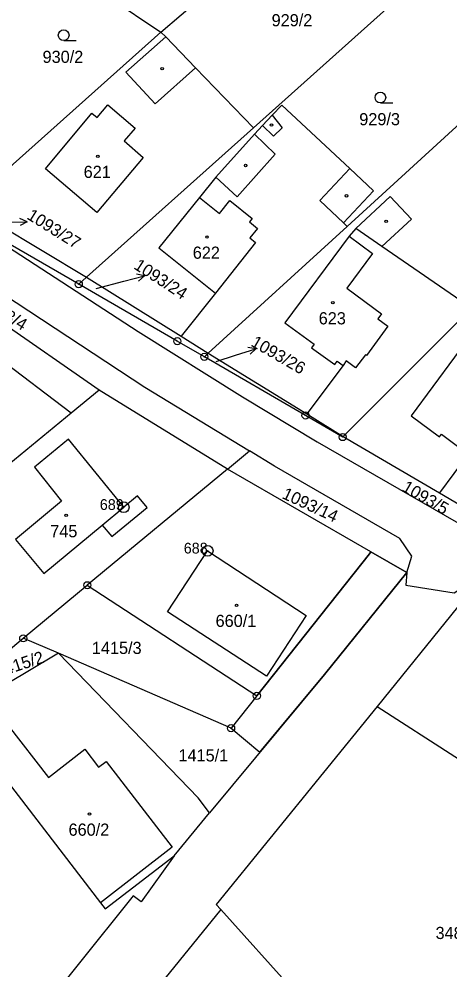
# Model space of a CAD drawing. Extents: x -680203 to -673936, y -1102717 to -1093650.
# Drawn here: x -679424.7 to -679364.4, y -1097911.3 to -1097778.4 of the extents above; entities that cross this region are included whole.
import ezdxf

# ---------------------------------------------------------------- set-up
doc = ezdxf.new("R2010")
doc.units = 0
for name, color, linetype in [('SOxx02xx_Koleje_param další_Popis10', 7, 'Continuous'), ('SOxx02xx_Staničení_Popis10', 7, 'Continuous'), ('SOxxxxxx_Koleje_hlavní_body_Popis10', 7, 'Continuous'), ('SOxxxxxx_Koleje_LN_parametry_Popis10', 7, 'Continuous'), ('SOxxxxxx_Koleje_param další_Popis10', 7, 'Continuous'), ('SOxxxxxx_Osa_bod_P', 7, 'Continuous'), ('SOxxxxxx_Staničení_Popis10', 7, 'Continuous'), ('x_prac', 7, 'Continuous')]:
    doc.layers.add(name, color=color, linetype=linetype)

msp = doc.modelspace()

# ---------------------------------------------------------------- linework, layer by layer
at = {"layer": 'SOxx02xx_Koleje_param další_Popis10'}
for centre, radius in [((-679416.31, -1097815.52), 0.5), ((-679416.31, -1097815.52), 0.0303), ((-679402.53, -1097823.49), 0.5), ((-679402.53, -1097823.49), 0.0303), ((-679398.75, -1097825.69), 0.5), ((-679398.75, -1097825.69), 0.0303), ((-679384.61, -1097833.88), 0.5), ((-679384.61, -1097833.88), 0.0303), ((-679379.42, -1097836.9), 0.5), ((-679379.42, -1097836.9), 0.0303), ((-679410.02, -1097846.72), 0.75), ((-679410.02, -1097846.72), 0.03), ((-679398.29, -1097852.81), 0.75), ((-679398.29, -1097852.81), 0.03), ((-679415.11, -1097857.63), 0.5), ((-679415.11, -1097857.63), 0.0303), ((-679424.06, -1097865.05), 0.5), ((-679424.06, -1097865.05), 0.0303), ((-679391.42, -1097873.1), 0.5), ((-679391.42, -1097873.1), 0.0303), ((-679395.02, -1097877.62), 0.5), ((-679395.02, -1097877.62), 0.0303)]:
    msp.add_circle(centre, radius, dxfattribs=at)
at = {"layer": 'SOxx02xx_Staničení_Popis10'}
for p, q in [((-679426.51, -1097806.85), (-679423.51, -1097806.8)), ((-679423.51, -1097806.8), (-679424.52, -1097806.31)), ((-679423.51, -1097806.8), (-679424.5, -1097807.32)), ((-679410.02, -1097815.12), (-679407.12, -1097814.34)), ((-679407.12, -1097814.34), (-679408.22, -1097814.12)), ((-679407.12, -1097814.34), (-679407.96, -1097815.09)), ((-679413.86, -1097816.13), (-679410.02, -1097815.12)), ((-679397.11, -1097826.33), (-679394.42, -1097825.47)), ((-679394.42, -1097825.47), (-679391.57, -1097824.54)), ((-679391.57, -1097824.54), (-679392.67, -1097824.38)), ((-679391.57, -1097824.54), (-679392.36, -1097825.33))]:
    msp.add_line(p, q, dxfattribs=at)
at = {"layer": 'SOxxxxxx_Koleje_hlavní_body_Popis10'}
for p, q in [((-679418.41, -1097781.45), (-679416.66, -1097781.45)), ((-679374.15, -1097790.17), (-679372.4, -1097790.17))]:
    msp.add_line(p, q, dxfattribs=at)
for centre in [(-679418.41, -1097780.7), (-679374.15, -1097789.42)]:
    msp.add_circle(centre, 0.75, dxfattribs=at)
at = {"layer": 'SOxxxxxx_Koleje_LN_parametry_Popis10'}
msp.add_lwpolyline([(-679390.99, -1097880.97), (-679381.95, -1097870.1), (-679370.46, -1097855.86), (-679375.48, -1097852.96), (-679375.69, -1097853.23), (-679391.42, -1097873.1), (-679395.02, -1097877.62)], close=True, dxfattribs=at)
at = {"layer": 'SOxxxxxx_Koleje_param další_Popis10'}
for centre in [(-679404.64, -1097785.38), (-679389.36, -1097793.26), (-679413.64, -1097797.63), (-679392.98, -1097798.92), (-679378.88, -1097803.16), (-679373.34, -1097806.73), (-679398.39, -1097808.93), (-679380.79, -1097818.11), (-679418.07, -1097847.84), (-679394.25, -1097860.43), (-679414.8, -1097889.63)]:
    msp.add_circle(centre, 0.175, dxfattribs=at)
at = {"layer": 'SOxxxxxx_Staničení_Popis10'}
for p, q in [((-679409.71, -1097785.86), (-679404.14, -1097780.93)), ((-679399.97, -1097785.25), (-679405.64, -1097790.29)), ((-679405.64, -1097790.29), (-679409.71, -1097785.86)), ((-679413.71, -1097792.22), (-679412.25, -1097790.45)), ((-679412.25, -1097790.45), (-679408.42, -1097793.71)), ((-679420.96, -1097799.38), (-679414.49, -1097791.58)), ((-679414.49, -1097791.58), (-679413.71, -1097792.22)), ((-679389.28, -1097791.9), (-679387.86, -1097793.66)), ((-679389.09, -1097794.81), (-679390.64, -1097793.32)), ((-679408.42, -1097793.71), (-679409.97, -1097795.49)), ((-679391.76, -1097794.55), (-679388.85, -1097797.33)), ((-679387.86, -1097793.66), (-679389.09, -1097794.81)), ((-679409.97, -1097795.49), (-679407.32, -1097797.8)), ((-679388.85, -1097797.33), (-679394.17, -1097803.28)), ((-679407.32, -1097797.8), (-679413.76, -1097805.5)), ((-679413.76, -1097805.5), (-679420.96, -1097799.38)), ((-679382.61, -1097803.83), (-679378.42, -1097799.36)), ((-679394.17, -1097803.28), (-679397.16, -1097800.56)), ((-679399.44, -1097803.41), (-679396.62, -1097805.63)), ((-679396.62, -1097805.63), (-679395.19, -1097803.81)), ((-679395.19, -1097803.81), (-679392.07, -1097806.35)), ((-679379.31, -1097806.95), (-679382.61, -1097803.83)), ((-679392.07, -1097806.35), (-679392.44, -1097806.82)), ((-679392.44, -1097806.82), (-679391.34, -1097807.72)), ((-679391.34, -1097807.72), (-679392.41, -1097809.03)), ((-679373.94, -1097810.24), (-679377.57, -1097807.74)), ((-679392.41, -1097809.03), (-679391.61, -1097809.68)), ((-679378.51, -1097808.79), (-679375.24, -1097811.21)), ((-679391.61, -1097809.68), (-679397.2, -1097816.76)), ((-679375.24, -1097811.21), (-679378.84, -1097816.07)), ((-679378.84, -1097816.07), (-679374, -1097819.67)), ((-679374, -1097819.67), (-679374.5, -1097820.35)), ((-679373.09, -1097821.39), (-679376.11, -1097825.48)), ((-679374.5, -1097820.35), (-679373.09, -1097821.39)), ((-679376.23, -1097825.39), (-679377.61, -1097827.24)), ((-679376.11, -1097825.48), (-679376.23, -1097825.39)), ((-679378.91, -1097826.26), (-679379.37, -1097826.87)), ((-679377.61, -1097827.24), (-679378.91, -1097826.26)), ((-679413.02, -1097849.21), (-679410.02, -1097846.72)), ((-679403.89, -1097861.33), (-679398.29, -1097852.81)), ((-679398.29, -1097852.81), (-679384.52, -1097861.87)), ((-679390.07, -1097870.33), (-679403.89, -1097861.33)), ((-679384.52, -1097861.87), (-679390.07, -1097870.33)), ((-679426.16, -1097877.25), (-679420.55, -1097884.5)), ((-679420.55, -1097884.5), (-679415.46, -1097880.56)), ((-679415.46, -1097880.56), (-679413.55, -1097883.07)), ((-679413.55, -1097883.07), (-679412.48, -1097882.26)), ((-679412.48, -1097882.26), (-679403.25, -1097894.27)), ((-679403.25, -1097894.27), (-679413.25, -1097902.04))]:
    msp.add_line(p, q, dxfattribs=at)
at = {"layer": 'x_prac'}
for p, q in [((-679404.85, -1097780.29), (-679380.05, -1097759.06)), ((-679430.63, -1097762.82), (-679404.85, -1097780.29)), ((-679366.36, -1097770.77), (-679391.88, -1097793.63)), ((-679431.94, -1097804.5), (-679404.85, -1097780.29)), ((-679378.8, -1097807.43), (-679352.24, -1097783.11)), ((-679391.88, -1097793.63), (-679415.22, -1097814.54)), ((-679431.94, -1097804.5), (-679415.22, -1097814.54)), ((-679416.31, -1097815.52), (-679433.1, -1097805.8)), ((-679398.2, -1097825.18), (-679378.8, -1097807.43)), ((-679413.45, -1097830.32), (-679436.5, -1097814.38)), ((-679415.22, -1097814.54), (-679416.31, -1097815.52)), ((-679415.22, -1097814.54), (-679401.99, -1097822.81)), ((-679417.36, -1097833.54), (-679439.4, -1097816.83)), ((-679379.33, -1097836.81), (-679361.43, -1097818.89)), ((-679401.99, -1097822.81), (-679398.2, -1097825.18)), ((-679398.75, -1097825.69), (-679398.2, -1097825.18)), ((-679398.2, -1097825.18), (-679384.44, -1097833.65)), ((-679413.45, -1097830.32), (-679417.36, -1097833.54)), ((-679395.51, -1097841.39), (-679413.45, -1097830.32)), ((-679417.36, -1097833.54), (-679441.86, -1097853.78)), ((-679384.44, -1097833.65), (-679379.33, -1097836.81)), ((-679379.33, -1097836.81), (-679365.88, -1097844.71)), ((-679395.51, -1097841.39), (-679392.44, -1097838.85)), ((-679395.51, -1097841.39), (-679415.11, -1097857.63)), ((-679375.48, -1097852.96), (-679395.51, -1097841.39)), ((-679365.88, -1097844.71), (-679360.86, -1097847.66)), ((-679375.48, -1097852.96), (-679370.46, -1097855.86)), ((-679370.46, -1097855.86), (-679381.95, -1097870.1)), ((-679424.06, -1097865.05), (-679415.11, -1097857.63)), ((-679415.11, -1097857.63), (-679391.42, -1097873.1)), ((-679428.92, -1097869.07), (-679424.06, -1097865.05)), ((-679419.14, -1097867.13), (-679424.06, -1097865.05)), ((-679395.02, -1097877.62), (-679419.14, -1097867.13)), ((-679381.95, -1097870.1), (-679398.04, -1097889.44)), ((-679391.42, -1097873.1), (-679395.02, -1097877.62)), ((-679402.99, -1097895.47), (-679398.04, -1097889.44)), ((-679396.46, -1097902.98), (-679365.38, -1097937.58))]:
    msp.add_line(p, q, dxfattribs=at)
for points in [[(-679490.82, -1097775.23), (-679466.5, -1097790.79), (-679407.05, -1097829.91), (-679392.44, -1097838.85)], [(-679391.88, -1097793.63), (-679399.97, -1097785.25), (-679404.14, -1097780.93), (-679404.85, -1097780.29)], [(-679378.8, -1097807.43), (-679379.31, -1097806.95), (-679375.12, -1097802.45), (-679378.42, -1097799.36), (-679387.9, -1097790.46), (-679389.28, -1097791.9), (-679390.64, -1097793.32), (-679391.76, -1097794.55), (-679397.16, -1097800.56), (-679399.44, -1097803.41), (-679405.12, -1097810.44), (-679397.2, -1097816.76), (-679401.99, -1097822.81)], [(-679361.43, -1097818.89), (-679373.94, -1097810.24), (-679369.81, -1097806.43), (-679372.76, -1097803.26), (-679377.57, -1097807.74), (-679378.51, -1097808.79), (-679387.51, -1097820.94), (-679383.41, -1097823.92), (-679383.77, -1097824.41), (-679380.53, -1097826.76), (-679380.18, -1097826.27), (-679379.37, -1097826.87), (-679384.44, -1097833.65)], [(-679433.1, -1097805.8), (-679408.01, -1097822.16), (-679393.41, -1097831.27), (-679382.99, -1097837.58), (-679348.75, -1097857.3), (-679337.29, -1097864.26), (-679320.46, -1097875.6), (-679311.54, -1097882.15), (-679283.96, -1097902.87), (-679274.82, -1097909.22), (-679265.22, -1097914.88), (-679247.05, -1097924.07), (-679239.24, -1097928.72), (-679234.23, -1097932.11), (-679227.84, -1097937.13), (-679222.47, -1097941.84), (-679213.85, -1097950.4), (-679211.7, -1097952.73)], [(-679398.75, -1097825.69), (-679402.53, -1097823.49), (-679416.31, -1097815.52)], [(-679344.89, -1097829.85), (-679345.58, -1097829.31), (-679342.49, -1097825.32), (-679344.64, -1097823.66), (-679341.74, -1097819.92), (-679345.06, -1097817.35), (-679347.95, -1097821.09), (-679348.11, -1097820.97), (-679351.2, -1097824.96), (-679354.85, -1097822.14), (-679356.61, -1097824.6), (-679360.77, -1097821.62), (-679369.84, -1097833.94), (-679365.89, -1097836.87), (-679365.62, -1097836.5), (-679361.86, -1097839.28), (-679365.88, -1097844.71)], [(-679379.33, -1097836.81), (-679379.42, -1097836.9), (-679384.61, -1097833.88), (-679398.75, -1097825.69)], [(-679413.02, -1097849.21), (-679411.69, -1097850.82), (-679406.76, -1097846.74), (-679408.09, -1097845.13), (-679410.02, -1097846.72), (-679417.73, -1097837.19), (-679422.48, -1097841.13), (-679418.73, -1097845.89), (-679425.13, -1097851.24), (-679421.2, -1097855.98), (-679413.02, -1097849.21)], [(-679370.46, -1097855.86), (-679369.74, -1097853.55), (-679371.43, -1097851.1), (-679388.95, -1097840.98), (-679392.44, -1097838.85)], [(-679391.42, -1097873.1), (-679375.69, -1097853.23), (-679375.48, -1097852.96)], [(-679370.46, -1097855.86), (-679370.59, -1097857.6), (-679363.82, -1097858.68), (-679362.06, -1097857.54), (-679360.9, -1097857.5)], [(-679361.82, -1097858.81), (-679363.35, -1097860.7), (-679374.62, -1097874.58)], [(-679419.14, -1097867.13), (-679426.54, -1097871.57), (-679428.92, -1097869.07)], [(-679398.04, -1097889.44), (-679399.63, -1097887.37), (-679419.14, -1097867.13)], [(-679436.21, -1097871.85), (-679430.02, -1097880.22), (-679413.25, -1097902.04), (-679412.61, -1097902.87), (-679402.99, -1097895.47)], [(-679374.62, -1097874.58), (-679397.1, -1097902.27), (-679396.46, -1097902.98)], [(-679374.62, -1097874.58), (-679352.91, -1097888.58), (-679353.37, -1097889.29), (-679348.18, -1097892.65)], [(-679402.99, -1097895.47), (-679407.58, -1097901.9), (-679408.72, -1097901.05), (-679424.09, -1097920.28), (-679427.24, -1097921.63), (-679432.91, -1097927.9), (-679441.32, -1097921.23), (-679449.39, -1097931.16)], [(-679396.46, -1097902.98), (-679423.58, -1097936.42), (-679424.01, -1097935.99), (-679426.83, -1097939.36), (-679435.01, -1097949.52), (-679434.31, -1097953.91)]]:
    msp.add_lwpolyline(points, dxfattribs=at)

# ---------------------------------------------------------------- texts
at = {"layer": 'SOxx02xx_Koleje_param další_Popis10'}
for s, p in [('689', (-679413.36, -1097847.09)), ('688', (-679401.63, -1097853.19))]:
    msp.add_text(s, height=1.5, dxfattribs=at).set_placement(p)
at = {"layer": 'SOxxxxxx_Osa_bod_P'}
for s, p in [('929/2', (-679389.35, -1097779.45)), ('930/2', (-679421.36, -1097784.57)), ('929/3', (-679377.1, -1097793.29)), ('621', (-679415.62, -1097800.66)), ('622', (-679400.37, -1097811.96)), ('623', (-679382.77, -1097821.14)), ('745', (-679420.29, -1097850.92)), ('660/1', (-679397.18, -1097863.46)), ('1415/3', (-679414.47, -1097867.24)), ('1415/1', (-679402.37, -1097882.27)), ('660/2', (-679417.73, -1097892.66)), ('348/1', (-679366.44, -1097907.11))]:
    msp.add_text(s, height=1.7, dxfattribs=at).set_placement(p)
for s, rotation, p in [('1093/27', 328, (-679423.68, -1097806.3)), ('1093/24', 327, (-679408.73, -1097813.27)), ('1093/4', 329, (-679430.13, -1097818.49)), ('1093/26', 330, (-679392.37, -1097824.08)), ('1093/5', 330, (-679371.26, -1097844.35)), ('1093/14', 335, (-679388.02, -1097845.41)), ('1415/2', 18, (-679427.62, -1097870.56))]:
    msp.add_text(s, height=1.7, rotation=rotation, dxfattribs=at).set_placement(p)

doc.saveas('drawing.dxf')
